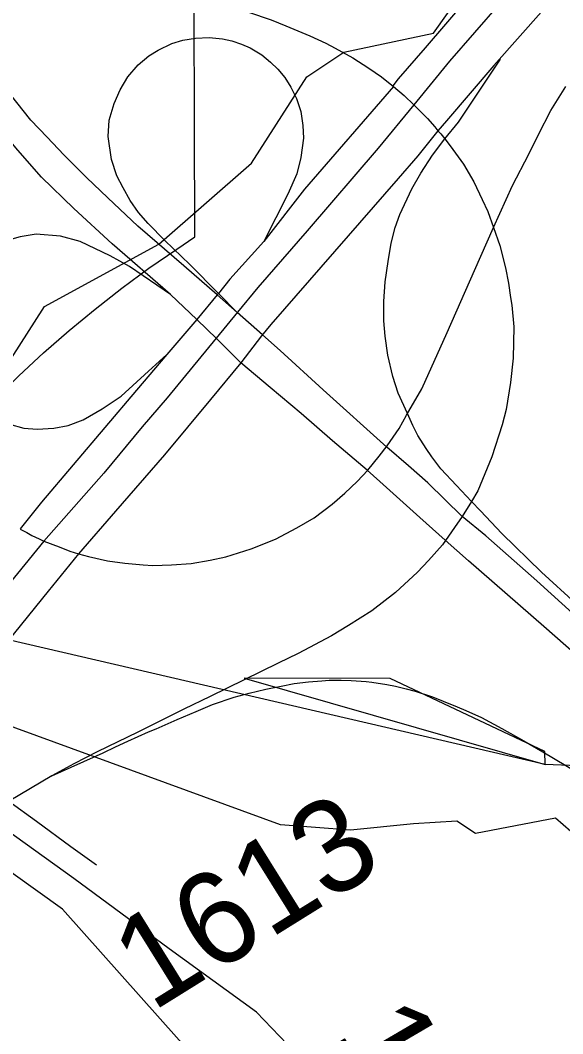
# Model space of a CAD drawing. Extents: x 2001466 to 31450019, y -30647475 to 847247.
# Drawn here: x 2040947 to 2042408, y 764118 to 766850 of the extents above; entities that cross this region are included whole.
import ezdxf

# ---------------------------------------------------------------- set-up
doc = ezdxf.new("R2010")
doc.units = 0
for name, color, linetype in [('Exist Hydrographic Creek Single Shore', 7, 'Continuous'), ('Exist Hydrographic Misc Water Feature', 7, 'Continuous'), ('Exist Road Primary NC UnDivided 4 Lane Attributed', 7, 'Continuous'), ('Exist Road Secondary Mileage Hundredths English Label', 7, 'Continuous'), ('Exist Road Secondary Type 51 Attributed', 7, 'Continuous'), ('Exist Road Secondary Type 51 Number Label', 7, 'Continuous'), ('Map Preparation Boundary City Limit Buffer Line', 7, 'Continuous'), ('Prop Road Primary Interstate Projected', 7, 'Continuous')]:
    doc.layers.add(name, color=color, linetype=linetype)

msp = doc.modelspace()

# ---------------------------------------------------------------- linework, layer by layer
at = {"layer": 'Exist Hydrographic Creek Single Shore'}
for points in [[(2040398.6, 765206.4), (2040538.1, 765337.2), (2041012.2, 766078.8), (2041320.1, 766246.4), (2041570.1, 766464.4), (2041719.2, 766697.6), (2041819, 766764.5), (2042060.2, 766815.3), (2042202.1, 767015.9), (2042226.1, 767156.4), (2042393.2, 767300.7), (2042651.1, 767315), (2043058.2, 767949.8), (2043366.2, 768251.9), (2043449.2, 768358.5), (2043574.1, 768424.9), (2043799, 768436.7), (2043940.1, 768519.1), (2044148, 768744.5), (2044364.1, 769068.2)], [(2041631.1, 763813.2), (2041061, 764453.7), (2040927.9, 764549.2), (2040648.3, 764759.8), (2040456.3, 764928.3), (2040435.4, 764944), (2040373.3, 764991.6), (2040321.6, 765021.4), (2040300.1, 765036), (2040257.3, 765068.9), (2040223.1, 765084.7)]]:
    msp.add_lwpolyline(points, dxfattribs=at)
at = {"layer": 'Exist Hydrographic Misc Water Feature'}
msp.add_lwpolyline([(2042512.8, 764591.6), (2042389.1, 764698.9), (2042173.2, 764657.4), (2042123.1, 764691.2), (2042006, 764683.8), (2041836.2, 764666.9), (2041648.2, 764681.3), (2040427.9, 765127)], dxfattribs=at)
at = {"layer": 'Exist Road Primary NC UnDivided 4 Lane Attributed'}
msp.add_line((2041596.8, 765999.5), (2041541.1, 765927), dxfattribs=at)
for points in [[(2044367.3, 768010.2), (2043669.8, 767786.6), (2043492.6, 767726.9), (2043365.5, 767682.6), (2043269.1, 767640.3), (2043219, 767619.1), (2043108.1, 767563.4), (2042973.3, 767488.9), (2042838.6, 767407.1), (2042715.8, 767322.9), (2042607.5, 767241.2), (2042512.7, 767166.7), (2042452.9, 767112.5), (2042384.8, 767050.3), (2042315.6, 766978.3), (2042237.8, 766894.3), (2042103, 766739.6), (2042007.3, 766622.5)], [(2043932.3, 767762.7), (2043535.1, 767639.2), (2043409.1, 767595.9), (2043409.1, 767595.9), (2043310.7, 767555.3), (2043196.1, 767503.6), (2043102.5, 767457.4), (2043027, 767416.9), (2042968.4, 767379.2), (2042901.3, 767337.3), (2042773.4, 767250.6), (2042689.6, 767186.3), (2042573.7, 767090), (2042451.5, 766975.9), (2042357.8, 766880.1), (2042222.9, 766727.7), (2042095.3, 766579.3), (2042072, 766552.3)], [(2042007.3, 766622.5), (2041911.6, 766505.7), (2041720.1, 766282.4), (2041586.8, 766130.1), (2041531.8, 766063)], [(2042072, 766552.3), (2042017.7, 766484.9), (2041964.8, 766423.3), (2041622.4, 766030.2), (2041596.8, 765999.5)], [(2041531.8, 766063), (2041475, 765993.4)], [(2041475, 765993.4), (2041343.1, 765831.9), (2041275.1, 765753.8), (2041172.1, 765629.3), (2041010.8, 765445.8)], [(2041541.1, 765927), (2041459.6, 765827.7), (2041335.3, 765678.3), (2041203.6, 765526.6), (2041104.1, 765411.9)], [(2041010.8, 765445.8), (2040836.3, 765232.5), (2040564.2, 764915.3)], [(2041104.1, 765411.9), (2041021.9, 765310.6), (2040650.8, 764852.8)]]:
    msp.add_lwpolyline(points, dxfattribs=at)
at = {"layer": 'Exist Road Secondary Type 51 Attributed'}
msp.add_lwpolyline([(2041728, 764025.3), (2041583.2, 764175.9), (2041348.3, 764346.6), (2041090.8, 764536.6), (2040696.9, 764819.5), (2040650.8, 764852.8)], dxfattribs=at)
at = {"layer": 'Map Preparation Boundary City Limit Buffer Line'}
for points in [[(2042361.2, 764843.3), (2040430.6, 765292.2), (2040529.9, 765383.8), (2040675.4, 765333.5), (2040702.4, 765588.7), (2040699.5, 765630.1), (2040754.1, 765694), (2040815.2, 765761.6), (2040878.2, 765827.4), (2040943.1, 765891.3), (2041009.8, 765953.4), (2041078.2, 766013.4), (2041148.4, 766071.6), (2041220.1, 766127.6), (2041293.6, 766181.6), (2041368.5, 766233.4), (2041417.6, 766265.8), (2041414.6, 767185.9), (2041413.2, 767593)], [(2042361.2, 764843.3), (2042360.5, 764878.5), (2041943.2, 765075.5), (2041549.8, 765076.7), (2042361.2, 764843.3)], [(2044240.2, 763576.5), (2044364.2, 764778), (2043627.6, 764790.1), (2043217.2, 764808.4), (2042361.2, 764843.3)]]:
    msp.add_lwpolyline(points, dxfattribs=at)
at = {"layer": 'Prop Road Primary Interstate Projected'}
for p, q in [((2041422.2, 766043.6), (2041351.2, 766111)), ((2041477.5, 766109.7), (2041422.2, 766043.6)), ((2041422.2, 766043.6), (2041341.9, 765948.7)), ((2041476.9, 765991.6), (2041422.2, 766043.6)), ((2041599.7, 766002.2), (2041531.1, 766062.7)), ((2041541.1, 765927), (2041476.9, 765991.6)), ((2041032.2, 764813), (2040916.8, 764744.7))]:
    msp.add_line(p, q, dxfattribs=at)
for points in [[(2042964, 767586.3), (2042768.6, 767457.8), (2042623.4, 767351), (2042586, 767323), (2042462.8, 767221), (2042387.9, 767154.7), (2042297.5, 767066.9), (2042238.8, 767005.9), (2042152.4, 766910.2), (2042037.5, 766776.2), (2041965.4, 766691.8), (2041950.6, 766673.3)], [(2041351.2, 766111), (2041194.9, 766247.1), (2041091.3, 766342.3), (2041004.3, 766427.1), (2040940.1, 766499.6), (2040871.8, 766580.3), (2040809.6, 766659), (2040759.9, 766737.6), (2040702.9, 766831), (2040651.1, 766929.6), (2040614.3, 767014.8), (2040580.9, 767094.9), (2040552.5, 767173.4), (2040530.7, 767243.6), (2040511.4, 767316), (2040490, 767413.2), (2040465.3, 767502.2), (2040452.1, 767558.2)], [(2041477.5, 766109.7), (2041387.9, 766188.4), (2041263.4, 766295.2), (2041183, 766371.2), (2041125.5, 766426), (2041063.8, 766487.7), (2041019.4, 766535.3), (2040975, 766580.7), (2040920.9, 766649.9), (2040878.7, 766706.2), (2040852.7, 766746.2), (2040788.7, 766846.5), (2040742.9, 766927.3), (2040701.6, 767009.7), (2040669.6, 767092.1), (2040640.6, 767170), (2040622.7, 767223.8), (2040599.9, 767300.9), (2040582.9, 767371.6), (2040569, 767435.8), (2040554.4, 767508.9)], [(2041167.4, 767027), (2041261.4, 766980.6), (2041325.9, 766955.6), (2041411.4, 766922.7), (2041486.3, 766897.7), (2041516.6, 766889.8), (2041562.2, 766872.3), (2041623.1, 766851.5), (2041662.4, 766835.2), (2041727.2, 766807.9), (2041770, 766787.9), (2041795.6, 766775.3), (2041843.1, 766749.1), (2041886.2, 766721.1), (2041920.3, 766697.7), (2041952.9, 766671.9), (2041980.9, 766647.7), (2042007.3, 766622.5)], [(2041480.8, 766113.8), (2041403.9, 766192), (2041336, 766256.2), (2041291.7, 766302), (2041265.1, 766331.5), (2041242.9, 766364), (2041223.7, 766398), (2041207.4, 766430.5), (2041192.7, 766474.8), (2041183.8, 766536.8), (2041186.7, 766581.2), (2041199.6, 766626.1), (2041215.8, 766662.4), (2041236.7, 766697.9), (2041264.5, 766729.5), (2041293, 766754.2), (2041318.5, 766769.6), (2041354.8, 766787.3), (2041384.9, 766796.6), (2041418.8, 766802), (2041455.9, 766803.5), (2041491.8, 766800), (2041517.1, 766794.4), (2041542.8, 766785.2), (2041566.2, 766775.4), (2041597.3, 766756.7), (2041621, 766737.3), (2041640.8, 766718.3), (2041659.6, 766696.2), (2041675.9, 766669.8), (2041691.5, 766639.5), (2041703.1, 766603.8), (2041708.6, 766566.5), (2041710.1, 766532.4), (2041703.1, 766480), (2041692.2, 766435.7), (2041668.2, 766381.4), (2041603.3, 766253.7)], [(2042090.7, 766530), (2042127.8, 766575.4), (2042156.1, 766618.6), (2042240.6, 766744.8)], [(2041952.9, 766671.9), (2041713.1, 766395), (2041603.3, 766253.7)], [(2042221.5, 766291.1), (2042273, 766404.6), (2042317, 766489.5), (2042343.3, 766542.1), (2042376.5, 766606.5), (2042416.6, 766671.9)], [(2042007.3, 766622.5), (2042043.9, 766585.4), (2042063.6, 766562.7), (2042072, 766552.3)], [(2042072, 766552.3), (2042079.6, 766544.1), (2042090.7, 766530)], [(2041990, 765790.1), (2041965.3, 765844.6), (2041950.6, 765890.1), (2041937.6, 765947), (2041929.6, 765998.5), (2041926.7, 766040), (2041926.9, 766092.3), (2041930.3, 766145), (2041938.3, 766199.6), (2041946.6, 766249), (2041956.7, 766291.8), (2041969.4, 766326.3), (2042001.7, 766396), (2042025.8, 766437.6), (2042058, 766486.8), (2042090.7, 766530)], [(2042090.7, 766530), (2042104.8, 766511.4), (2042141.1, 766462), (2042169.3, 766414.5), (2042191.7, 766366.9), (2042206.5, 766334.2), (2042221.5, 766291.1)], [(2041987.3, 765785.5), (2042028.4, 765856.6), (2042097.2, 766008.1), (2042170.6, 766175.2), (2042221.5, 766291.1)], [(2042221.5, 766291.1), (2042239.4, 766243.3), (2042254.2, 766182.4), (2042262.4, 766141.3), (2042267.9, 766102.3), (2042271.2, 766082), (2042276.4, 766023.9), (2042274.7, 765938.7), (2042267.9, 765873.1), (2042255.9, 765800.7), (2042245.7, 765759.8), (2042217.6, 765673.2), (2042179.6, 765581.2), (2042162.3, 765552.7)], [(2041351.2, 766111), (2041240.8, 766185.9), (2041189.5, 766215.4), (2041108, 766253.8), (2041055.5, 766268.4), (2040989.7, 766273.3), (2040947, 766265.9), (2040905.5, 766255)], [(2041603.3, 766253.7), (2041511.3, 766152.1), (2041480.8, 766113.8)], [(2041480.8, 766113.8), (2041477.5, 766109.7)], [(2041531.1, 766062.7), (2041477.5, 766109.7)], [(2041531.1, 766062.7), (2041480.8, 766113.8)], [(2041934.6, 765698.8), (2041762.8, 765853.8), (2041646.9, 765959.9), (2041599.7, 766002.2)], [(2040917.7, 765761.2), (2040956.7, 765750.2), (2040992.1, 765747.7), (2041037.2, 765750.2), (2041076.3, 765757.5), (2041116.5, 765773.3), (2041167.8, 765802.6), (2041219, 765836.8), (2041292.8, 765903.8), (2041341.9, 765948.7)], [(2041341.9, 765948.7), (2041259.7, 765852.5), (2041004.4, 765551.2), (2040946.9, 765478.9)], [(2041881.5, 765637.4), (2041787.9, 765716.4), (2041703.9, 765789.6), (2041620, 765859.9), (2041541.1, 765927)], [(2041935.5, 765703.2), (2041967.4, 765749.6), (2041987.3, 765785.5)], [(2042162.3, 765552.7), (2042122.2, 765595.6), (2042079.6, 765641), (2042056.2, 765672.8), (2042040.5, 765695.7), (2042018.5, 765730.4), (2042004.9, 765757.3), (2041990, 765790.1)], [(2041883.7, 765637.4), (2041913.6, 765674.6), (2041935.5, 765703.2)], [(2042137.9, 765512.5), (2042045.4, 765602.9), (2041993.3, 765648.5), (2041934.6, 765698.8)], [(2041104.1, 765411.9), (2041130.5, 765404.5), (2041182.2, 765392.8), (2041228.2, 765386.7), (2041278.1, 765381.7), (2041303.6, 765380.6), (2041353.9, 765382), (2041407.4, 765385.4), (2041458.9, 765394.2), (2041500.3, 765403.7), (2041568.6, 765425.3), (2041634.5, 765451.5), (2041691.7, 765481.5), (2041738.3, 765508.6), (2041786.8, 765545.8), (2041821.3, 765575.1), (2041854.5, 765606.3), (2041883.7, 765637.4)], [(2042091.9, 765448.8), (2042023.2, 765509.9), (2041915.5, 765606.9), (2041881.5, 765637.4)], [(2042162.3, 765552.7), (2042137.9, 765512.5)], [(2042772.4, 764957.8), (2042734.3, 765009.9), (2042707.8, 765043.8), (2042637.3, 765104.7), (2042577.9, 765157.3), (2042443.6, 765277.7), (2042351.5, 765362.4), (2042244.7, 765466.7), (2042187.3, 765527.8), (2042162.3, 765552.7)], [(2042137.9, 765512.5), (2042116.7, 765483), (2042084.1, 765436.3), (2042046.9, 765393.4), (2042016.8, 765362.6), (2041957.6, 765307.6), (2041893.8, 765257.6), (2041831.4, 765218.4), (2041785.7, 765190.9), (2041696, 765142.7), (2041642, 765116.9), (2041458.8, 765027.4), (2041387.4, 764992.5), (2041263.6, 764930.9), (2041153.9, 764878.1), (2041091.5, 764845.4), (2041032.2, 764813)], [(2042772.4, 764957.8), (2042579.7, 765120.9), (2042338.3, 765339.3), (2042200.9, 765460), (2042137.9, 765512.5)], [(2040946.9, 765478.1), (2040964.4, 765468.8), (2040978.3, 765461.1), (2040997.8, 765451.8), (2041010.8, 765445.8)], [(2041010.8, 765445.8), (2041051.5, 765430.3), (2041080.3, 765419), (2041104.1, 765411.9)], [(2043987.9, 763762), (2043729.8, 763992.3), (2043616.4, 764092.7), (2043321.2, 764359), (2043109.5, 764541.9), (2042856, 764771.7), (2042697.6, 764910.1), (2042498.9, 765091.9), (2042357.8, 765215.9), (2042154.4, 765392.5), (2042091.9, 765448.8)], [(2041032.2, 764813), (2041170.5, 764875.4), (2041203.5, 764891), (2041236.8, 764906.5), (2041292.2, 764931.7), (2041312.6, 764940.2), (2041369.6, 764965.4), (2041420.7, 764986.9), (2041464.7, 765005.3), (2041523.5, 765025.2), (2041563.6, 765035.9), (2041608.1, 765046.7), (2041650, 765055.3), (2041685, 765062.5), (2041723.4, 765066.6), (2041759.7, 765069.7), (2041779.1, 765070.7), (2041811.7, 765071), (2041838, 765069.8), (2041878.6, 765067.6), (2041894.1, 765065.8), (2041934.4, 765059.2), (2041957.6, 765054.8), (2041986.9, 765048), (2042010.6, 765041.6), (2042057.2, 765026.1), (2042086.7, 765014.5), (2042124.2, 764999.3), (2042147.8, 764989), (2042189.5, 764970.1), (2042244.2, 764940.8), (2042304, 764907.7), (2042354.9, 764877.8), (2042450.4, 764821.4)], [(2040916.5, 764744.9), (2040990.8, 764690.7), (2041082.9, 764622.8), (2041152.4, 764573.5)]]:
    msp.add_lwpolyline(points, dxfattribs=at)

# ---------------------------------------------------------------- texts
at = {"layer": 'Exist Road Secondary Mileage Hundredths English Label'}
msp.add_text('1.38', height=250, rotation=300.3752, dxfattribs=at).set_placement((2041785.3, 764114.3))
at = {"layer": 'Exist Road Secondary Type 51 Number Label'}
msp.add_text('1613', height=250, rotation=31.918, dxfattribs=at).set_placement((2041301.9, 764175.2))

doc.saveas('drawing.dxf')
